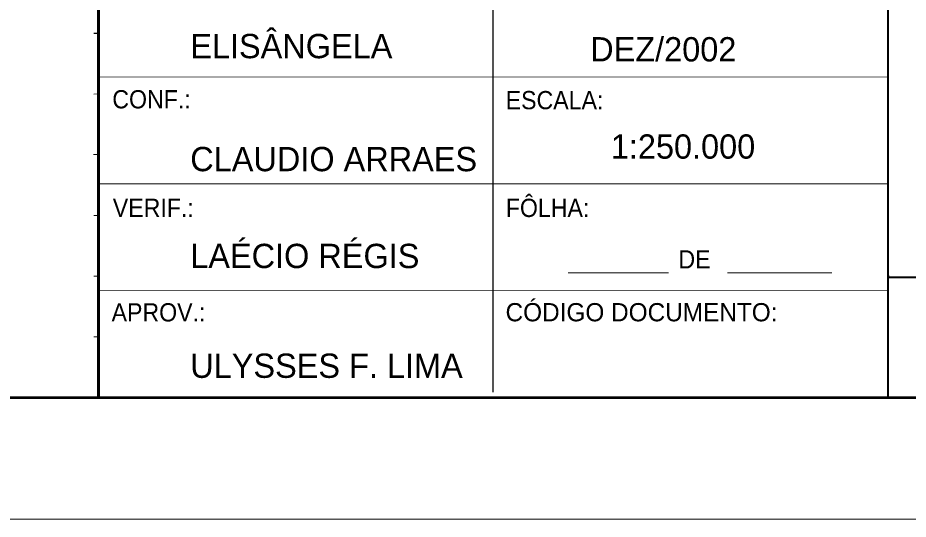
# Model space of a CAD drawing. Extents: x 553962 to 842807, y 8883888 to 9032388.
# Drawn here: x 794886 to 813221, y 8883888 to 8894207 of the extents above; entities that cross this region are included whole.
import ezdxf

# ---------------------------------------------------------------- set-up
doc = ezdxf.new("R2010")
doc.units = 0
doc.header["$LTSCALE"] = 150
doc.layers.add('3', color=7, linetype='Continuous', lineweight=13)
doc.layers.add('4', color=7, linetype='Continuous', lineweight=25)

msp = doc.modelspace()

# ---------------------------------------------------------------- linework, layer by layer
at = {"layer": '3'}
msp.add_lwpolyline([(842807.3, 9032387.8), (842807.3, 8883887.8), (553961.7, 8883887.8), (553961.7, 9032387.8)], close=True, dxfattribs=at)
at = {"layer": '3', "lineweight": 53}
msp.add_lwpolyline([(840307.3, 9029887.8), (840307.3, 8886387.8), (560211.7, 8886387.8), (560211.7, 9029887.8)], close=True, dxfattribs=at)
at = {"layer": '4', "lineweight": 40}
for p, q in [((796549.8, 8901392.8), (796547.3, 8886392.8)), ((812794.8, 8901372.8), (812804.8, 8886372.8)), ((796547.3, 8897305.3), (796547.3, 8886502.8)), ((812797.3, 8888890.3), (812827.3, 8888890.3)), ((812802.3, 8888870.3), (840304.8, 8888887.8))]:
    msp.add_line(p, q, dxfattribs=at)
at = {"layer": '4', "lineweight": 53}
for p, q in [((796547.3, 8886392.8), (796549.8, 8901392.8)), ((796557.3, 8886387.8), (796557.3, 8901387.8)), ((796547.3, 8886502.8), (796547.3, 8897305.3))]:
    msp.add_line(p, q, dxfattribs=at)
at = {"layer": '4'}
for p, q in [((804672.3, 8886502.8), (804672.3, 8897305.3)), ((796449.8, 8893892.8), (796544.8, 8893890.3))]:
    msp.add_line(p, q, dxfattribs=at)
at = {"layer": '4', "lineweight": 13}
for p, q in [((796544.8, 8892992.8), (812797.3, 8892987.8)), ((796449.8, 8892637.8), (796547.3, 8892640.3)), ((796447.3, 8891390.3), (796547.3, 8891390.3)), ((796549.8, 8890790.3), (812797.3, 8890790.3)), ((796449.8, 8890140.3), (796544.8, 8890137.8)), ((796449.8, 8888890.3), (796544.8, 8888890.3)), ((806222.3, 8888957.8), (808284.8, 8888957.8)), ((809502.3, 8888957.8), (811649.8, 8888957.8)), ((796547.3, 8888590.3), (812799.8, 8888592.8)), ((796449.8, 8887640.3), (796547.3, 8887640.3))]:
    msp.add_line(p, q, dxfattribs=at)

# ---------------------------------------------------------------- texts
at = {"layer": '4'}
for s, height, p in [('ELISÂNGELA', 500, (798437.1, 8893375.4)), ('DEZ/2002', 500, (806672.3, 8893309)), ('1:250.000', 499.9, (807097.3, 8891307.8)), ('CLAUDIO ARRAES', 500, (798437.1, 8891049.5)), ('LAÉCIO RÉGIS', 500, (798437.1, 8889055.9)), ('CÓDIGO DOCUMENTO:', 375, (804929.8, 8887960.3)), ('ULYSSES F. LIMA', 500, (798437.1, 8886796.4))]:
    msp.add_text(s, height=height, dxfattribs=at).set_placement(p)
at = {"layer": '4', "width": 0.95}
for s, p in [('CONF.:', (796832.3, 8892342.8)), ('ESCALA:', (804932.3, 8892325.3)), ('FÔLHA:', (804934.8, 8890107.8)), ('VERIF.:', (796842.3, 8890110.3)), ('DE', (808489.8, 8889047.8)), ('APROV.:', (796817.3, 8887957.8))]:
    msp.add_text(s, height=375, dxfattribs=at).set_placement(p)

doc.saveas('drawing.dxf')
